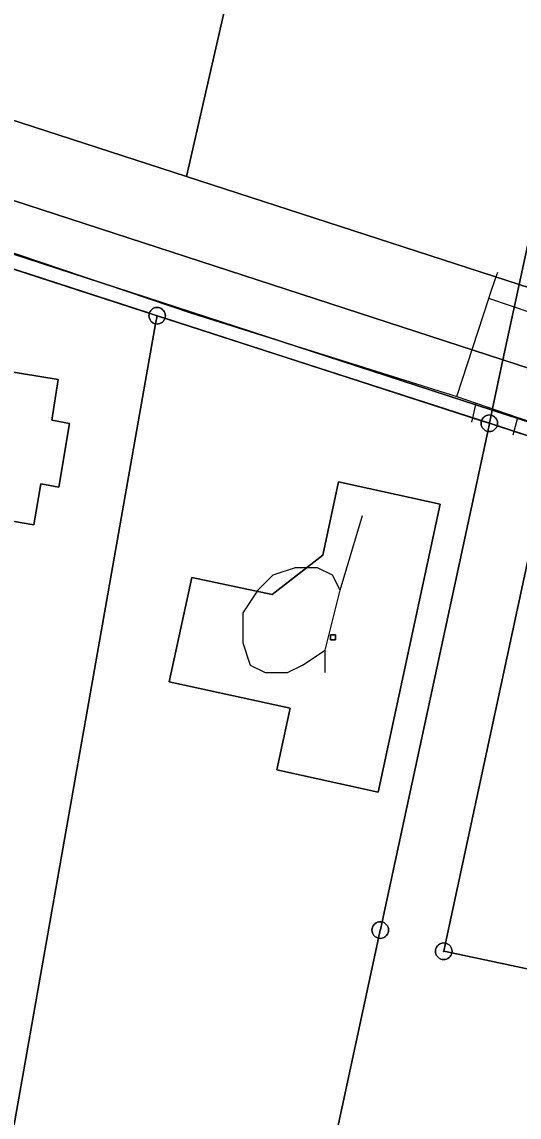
# Model space of a CAD drawing. Extents: x -645676 to -642474, y -1077513 to -1072613.
# Drawn here: x -644239.2 to -644209.3, y -1074936.1 to -1074870.2 of the extents above; entities that cross this region are included whole.
import ezdxf

# ---------------------------------------------------------------- set-up
doc = ezdxf.new("R2010")
doc.units = 0
for name, color, linetype in [('KN', 7, 'Continuous'), ('KULTURY_STAV', 7, 'Continuous'), ('KULTURY_ZNACKY', 7, 'Continuous'), ('PLYNOVOD', 7, 'Continuous')]:
    doc.layers.add(name, color=color, linetype=linetype)

# ---------------------------------------------------------------- blocks, each defined once
blk = doc.blocks.new('$431')
blk.add_line((0.63, 0.99), (0.9, 1.89))
blk.add_lwpolyline([(0.45, 0), (0.45, 0.27), (0.63, 0.99), (0.54, 1.17), (0.36, 1.26), (0.09, 1.26), (-0.18, 1.17), (-0.36, 0.99), (-0.54, 0.72), (-0.54, 0.36), (-0.45, 0.09), (-0.27, 0), (0, 0), (0.18, 0.09), (0.45, 0.27)])

msp = doc.modelspace()

# ---------------------------------------------------------------- linework, layer by layer
at = {"layer": 'KN'}
for points in [[(-644219.25, -1074833.28), (-644219.25, -1074833.3), (-644219.26, -1074833.39), (-644219.25, -1074833.48), (-644219.23, -1074833.56), (-644219.19, -1074833.64), (-644219.14, -1074833.71), (-644219.08, -1074833.77), (-644219.01, -1074833.82), (-644218.93, -1074833.86), (-644218.87, -1074833.88), (-644229.29, -1074879.52), (-644249.27, -1074873.04), (-644238.6, -1074829.35), (-644238.57, -1074829.36), (-644238.48, -1074829.37), (-644238.39, -1074829.36), (-644238.31, -1074829.34), (-644238.23, -1074829.3), (-644238.16, -1074829.25), (-644238.1, -1074829.19), (-644238.05, -1074829.12), (-644238.01, -1074829.04), (-644237.99, -1074828.98)], [(-644199.54, -1074838.66), (-644199.55, -1074838.7), (-644199.56, -1074838.79), (-644199.55, -1074838.88), (-644199.53, -1074838.96), (-644199.49, -1074839.04), (-644199.44, -1074839.11), (-644199.38, -1074839.17), (-644199.31, -1074839.22), (-644199.23, -1074839.26), (-644199.17, -1074839.28), (-644209.29, -1074886), (-644229.29, -1074879.52), (-644218.87, -1074833.88), (-644218.85, -1074833.88), (-644218.76, -1074833.89), (-644218.67, -1074833.88), (-644218.59, -1074833.86), (-644218.51, -1074833.82), (-644218.44, -1074833.77), (-644218.38, -1074833.71), (-644218.33, -1074833.64), (-644218.29, -1074833.56), (-644218.28, -1074833.52)], [(-644249.27, -1074873.04), (-644229.29, -1074879.52), (-644209.29, -1074886), (-644210.26, -1074890.54), (-644270.07, -1074871.08), (-644269.27, -1074866.57)], [(-644210.26, -1074890.54), (-644210.91, -1074893.55), (-644270.6, -1074874.11), (-644270.07, -1074871.08)], [(-644178.41, -1074896), (-644179.41, -1074900.58), (-644210.26, -1074890.54), (-644209.29, -1074886)], [(-644231.07, -1074887.88), (-644231.07, -1074887.89), (-644231.06, -1074887.89), (-644231.15, -1074888.37), (-644231.23, -1074888.35), (-644231.31, -1074888.31), (-644231.38, -1074888.26), (-644231.44, -1074888.2), (-644231.49, -1074888.13), (-644231.53, -1074888.05), (-644231.55, -1074887.97), (-644231.56, -1074887.88), (-644231.55, -1074887.79), (-644231.53, -1074887.73)], [(-644230.59, -1074888.03), (-644231.05, -1074887.88), (-644231.05, -1074887.87), (-644231.06, -1074887.87), (-644231.07, -1074887.87), (-644231.07, -1074887.88), (-644231.53, -1074887.73), (-644231.53, -1074887.71), (-644231.49, -1074887.63), (-644231.44, -1074887.56), (-644231.38, -1074887.5), (-644231.31, -1074887.45), (-644231.23, -1074887.41), (-644231.15, -1074887.39), (-644231.06, -1074887.38), (-644230.97, -1074887.39), (-644230.89, -1074887.41), (-644230.81, -1074887.45), (-644230.74, -1074887.5), (-644230.68, -1074887.56), (-644230.63, -1074887.63), (-644230.59, -1074887.71), (-644230.57, -1074887.79), (-644230.56, -1074887.88), (-644230.57, -1074887.97)], [(-644230.59, -1074888.03), (-644230.59, -1074888.05), (-644230.63, -1074888.13), (-644230.68, -1074888.2), (-644230.74, -1074888.26), (-644230.81, -1074888.31), (-644230.89, -1074888.35), (-644230.97, -1074888.37), (-644231.06, -1074888.38), (-644231.15, -1074888.37), (-644231.06, -1074887.89), (-644231.05, -1074887.89), (-644231.05, -1074887.88)], [(-644231.06, -1074887.88), (-644231.06, -1074887.89), (-644231.07, -1074887.89), (-644231.07, -1074887.88)], [(-644231.05, -1074887.88), (-644231.05, -1074887.89), (-644231.06, -1074887.89), (-644231.06, -1074887.88)], [(-644179.41, -1074900.58), (-644180.07, -1074903.59), (-644210.91, -1074893.55), (-644210.26, -1074890.54)], [(-644210.98, -1074893.86), (-644211.08, -1074894.34), (-644211.09, -1074894.34), (-644211.09, -1074894.35), (-644211.55, -1074894.2), (-644211.55, -1074894.18), (-644211.51, -1074894.1), (-644211.46, -1074894.03), (-644211.4, -1074893.97), (-644211.33, -1074893.92), (-644211.25, -1074893.88), (-644211.17, -1074893.86), (-644211.08, -1074893.85), (-644210.99, -1074893.86)], [(-644210.61, -1074894.5), (-644211.07, -1074894.35), (-644211.07, -1074894.34), (-644211.08, -1074894.34), (-644210.98, -1074893.86), (-644210.91, -1074893.88), (-644210.83, -1074893.92), (-644210.76, -1074893.97), (-644210.7, -1074894.03), (-644210.65, -1074894.1), (-644210.61, -1074894.18), (-644210.59, -1074894.26), (-644210.58, -1074894.35), (-644210.59, -1074894.44)], [(-644211.09, -1074894.35), (-644211.09, -1074894.36), (-644211.08, -1074894.36), (-644211.18, -1074894.84), (-644211.25, -1074894.82), (-644211.33, -1074894.78), (-644211.4, -1074894.73), (-644211.46, -1074894.67), (-644211.51, -1074894.6), (-644211.55, -1074894.52), (-644211.57, -1074894.44), (-644211.58, -1074894.35), (-644211.57, -1074894.26), (-644211.55, -1074894.2)], [(-644210.61, -1074894.5), (-644210.61, -1074894.52), (-644210.65, -1074894.6), (-644210.7, -1074894.67), (-644210.76, -1074894.73), (-644210.83, -1074894.78), (-644210.91, -1074894.82), (-644210.99, -1074894.84), (-644211.08, -1074894.85), (-644211.17, -1074894.84), (-644211.18, -1074894.84), (-644211.08, -1074894.36), (-644211.07, -1074894.36), (-644211.07, -1074894.35)], [(-644211.08, -1074894.35), (-644211.08, -1074894.36), (-644211.09, -1074894.36), (-644211.09, -1074894.35)], [(-644211.07, -1074894.35), (-644211.07, -1074894.36), (-644211.08, -1074894.36), (-644211.08, -1074894.35)], [(-644214.03, -1074899.21), (-644217.77, -1074916.52), (-644223.87, -1074915.19), (-644223.06, -1074911.48), (-644230.33, -1074909.9), (-644228.98, -1074903.63), (-644224.15, -1074904.65), (-644221.09, -1074902.27), (-644220.15, -1074897.86)], [(-644214.03, -1074899.21), (-644220.15, -1074897.86), (-644221.09, -1074902.27), (-644224.15, -1074904.65), (-644228.98, -1074903.63), (-644230.33, -1074909.9), (-644223.06, -1074911.48), (-644223.87, -1074915.19), (-644217.77, -1074916.52)], [(-644220.33, -1074907.37), (-644220.63, -1074907.37), (-644220.63, -1074907.07), (-644220.33, -1074907.07)], [(-644220.33, -1074907.37), (-644220.33, -1074907.07), (-644220.63, -1074907.07), (-644220.63, -1074907.37)], [(-644217.53, -1074924.33), (-644217.63, -1074924.81), (-644217.64, -1074924.81), (-644217.65, -1074924.81), (-644217.65, -1074924.82), (-644217.65, -1074924.83), (-644217.64, -1074924.83), (-644217.74, -1074925.31), (-644217.81, -1074925.29), (-644217.89, -1074925.25), (-644217.96, -1074925.2), (-644218.02, -1074925.14), (-644218.07, -1074925.07), (-644218.11, -1074924.99), (-644218.13, -1074924.91), (-644218.14, -1074924.82), (-644218.13, -1074924.73), (-644218.11, -1074924.65), (-644218.07, -1074924.57), (-644218.02, -1074924.5), (-644217.96, -1074924.44), (-644217.89, -1074924.39), (-644217.81, -1074924.35), (-644217.73, -1074924.33), (-644217.64, -1074924.32), (-644217.55, -1074924.33)], [(-644217.74, -1074925.31), (-644217.64, -1074924.83), (-644217.63, -1074924.83), (-644217.63, -1074924.82), (-644217.63, -1074924.81), (-644217.53, -1074924.33), (-644217.47, -1074924.35), (-644217.39, -1074924.39), (-644217.32, -1074924.44), (-644217.26, -1074924.5), (-644217.21, -1074924.57), (-644217.17, -1074924.65), (-644217.15, -1074924.73), (-644217.14, -1074924.82), (-644217.15, -1074924.91), (-644217.17, -1074924.99), (-644217.21, -1074925.07), (-644217.26, -1074925.14), (-644217.32, -1074925.2), (-644217.39, -1074925.25), (-644217.47, -1074925.29), (-644217.55, -1074925.31), (-644217.64, -1074925.32), (-644217.73, -1074925.31)], [(-644217.63, -1074924.81), (-644217.64, -1074924.83), (-644217.65, -1074924.83), (-644217.65, -1074924.82), (-644217.65, -1074924.81), (-644217.64, -1074924.81)], [(-644217.64, -1074924.83), (-644217.63, -1074924.81), (-644217.63, -1074924.82), (-644217.63, -1074924.83)], [(-644213.72, -1074925.6), (-644213.82, -1074926.08), (-644213.83, -1074926.08), (-644213.83, -1074926.09), (-644213.83, -1074926.1), (-644213.82, -1074926.1), (-644213.81, -1074926.1), (-644213.81, -1074926.09), (-644213.33, -1074926.19), (-644213.35, -1074926.26), (-644213.39, -1074926.34), (-644213.44, -1074926.41), (-644213.5, -1074926.47), (-644213.57, -1074926.52), (-644213.65, -1074926.56), (-644213.73, -1074926.58), (-644213.82, -1074926.59), (-644213.91, -1074926.58), (-644213.99, -1074926.56), (-644214.07, -1074926.52), (-644214.14, -1074926.47), (-644214.2, -1074926.41), (-644214.25, -1074926.34), (-644214.29, -1074926.26), (-644214.31, -1074926.18), (-644214.32, -1074926.09), (-644214.31, -1074926), (-644214.29, -1074925.92), (-644214.25, -1074925.84), (-644214.2, -1074925.77), (-644214.14, -1074925.71), (-644214.07, -1074925.66), (-644213.99, -1074925.62), (-644213.91, -1074925.6), (-644213.82, -1074925.59), (-644213.73, -1074925.6)], [(-644213.33, -1074926.19), (-644213.81, -1074926.09), (-644213.81, -1074926.08), (-644213.82, -1074926.08), (-644213.72, -1074925.6), (-644213.65, -1074925.62), (-644213.57, -1074925.66), (-644213.5, -1074925.71), (-644213.44, -1074925.77), (-644213.39, -1074925.84), (-644213.35, -1074925.92), (-644213.33, -1074926), (-644213.32, -1074926.09), (-644213.33, -1074926.18)]]:
    msp.add_lwpolyline(points, close=True, dxfattribs=at)
for points in [[(-644168.5, -1074848.9), (-644173.59, -1074873.01), (-644178.41, -1074896), (-644209.29, -1074886), (-644199.17, -1074839.28)], [(-644270.6, -1074874.11), (-644210.91, -1074893.55), (-644210.98, -1074893.86), (-644210.99, -1074893.86), (-644211.08, -1074893.85), (-644211.17, -1074893.86), (-644211.25, -1074893.88), (-644211.33, -1074893.92), (-644211.4, -1074893.97), (-644211.46, -1074894.03), (-644211.51, -1074894.1), (-644211.55, -1074894.18), (-644211.55, -1074894.2), (-644230.59, -1074888.03), (-644230.57, -1074887.97), (-644230.56, -1074887.88), (-644230.57, -1074887.79), (-644230.59, -1074887.71), (-644230.63, -1074887.63), (-644230.68, -1074887.56), (-644230.74, -1074887.5), (-644230.81, -1074887.45), (-644230.89, -1074887.41), (-644230.97, -1074887.39), (-644231.06, -1074887.38), (-644231.15, -1074887.39), (-644231.23, -1074887.41), (-644231.31, -1074887.45), (-644231.38, -1074887.5), (-644231.44, -1074887.56), (-644231.49, -1074887.63), (-644231.53, -1074887.71), (-644231.53, -1074887.73), (-644250.54, -1074881.56)], [(-644250.54, -1074881.56), (-644231.53, -1074887.73), (-644231.55, -1074887.79), (-644231.56, -1074887.88), (-644231.55, -1074887.97), (-644231.53, -1074888.05), (-644231.49, -1074888.13), (-644231.44, -1074888.2), (-644231.38, -1074888.26), (-644231.31, -1074888.31), (-644231.23, -1074888.35), (-644231.15, -1074888.37), (-644239.75, -1074936.97)], [(-644231.05, -1074887.88), (-644231.06, -1074887.88), (-644231.07, -1074887.88), (-644231.07, -1074887.87), (-644231.06, -1074887.87), (-644231.05, -1074887.87), (-644231.05, -1074887.88)], [(-644239.75, -1074936.97), (-644231.15, -1074888.37), (-644231.06, -1074888.38), (-644230.97, -1074888.37), (-644230.89, -1074888.35), (-644230.81, -1074888.31), (-644230.74, -1074888.26), (-644230.68, -1074888.2), (-644230.63, -1074888.13), (-644230.59, -1074888.05), (-644230.59, -1074888.03), (-644211.55, -1074894.2), (-644211.57, -1074894.26), (-644211.58, -1074894.35), (-644211.57, -1074894.44), (-644211.55, -1074894.52), (-644211.51, -1074894.6), (-644211.46, -1074894.67), (-644211.4, -1074894.73), (-644211.33, -1074894.78), (-644211.25, -1074894.82), (-644211.18, -1074894.84), (-644217.53, -1074924.33), (-644217.55, -1074924.33), (-644217.64, -1074924.32), (-644217.73, -1074924.33), (-644217.81, -1074924.35), (-644217.89, -1074924.39), (-644217.96, -1074924.44), (-644218.02, -1074924.5), (-644218.07, -1074924.57), (-644218.11, -1074924.65), (-644218.13, -1074924.73), (-644218.14, -1074924.82), (-644218.13, -1074924.91), (-644218.11, -1074924.99), (-644218.07, -1074925.07), (-644218.02, -1074925.14), (-644217.96, -1074925.2), (-644217.89, -1074925.25), (-644217.81, -1074925.29), (-644217.74, -1074925.31), (-644221.61, -1074943.27)], [(-644207.73, -1074895.44), (-644210.61, -1074894.5), (-644210.59, -1074894.44), (-644210.58, -1074894.35), (-644210.59, -1074894.26), (-644210.61, -1074894.18), (-644210.65, -1074894.1), (-644210.7, -1074894.03), (-644210.76, -1074893.97), (-644210.83, -1074893.92), (-644210.91, -1074893.88), (-644210.98, -1074893.86), (-644210.91, -1074893.55), (-644180.07, -1074903.59)], [(-644221.61, -1074943.27), (-644217.74, -1074925.31), (-644217.73, -1074925.31), (-644217.64, -1074925.32), (-644217.55, -1074925.31), (-644217.47, -1074925.29), (-644217.39, -1074925.25), (-644217.32, -1074925.2), (-644217.26, -1074925.14), (-644217.21, -1074925.07), (-644217.17, -1074924.99), (-644217.15, -1074924.91), (-644217.14, -1074924.82), (-644217.15, -1074924.73), (-644217.17, -1074924.65), (-644217.21, -1074924.57), (-644217.26, -1074924.5), (-644217.32, -1074924.44), (-644217.39, -1074924.39), (-644217.47, -1074924.35), (-644217.53, -1074924.33), (-644211.18, -1074894.84), (-644211.17, -1074894.84), (-644211.08, -1074894.85), (-644210.99, -1074894.84), (-644210.91, -1074894.82), (-644210.83, -1074894.78), (-644210.76, -1074894.73), (-644210.7, -1074894.67), (-644210.65, -1074894.6), (-644210.61, -1074894.52), (-644210.61, -1074894.5), (-644207.73, -1074895.44)], [(-644211.08, -1074894.34), (-644211.08, -1074894.35), (-644211.09, -1074894.35), (-644211.09, -1074894.34), (-644211.08, -1074894.34)], [(-644211.07, -1074894.35), (-644211.08, -1074894.35), (-644211.08, -1074894.34), (-644211.07, -1074894.34), (-644211.07, -1074894.35)], [(-644207.36, -1074896.08), (-644213.72, -1074925.6), (-644213.73, -1074925.6), (-644213.82, -1074925.59), (-644213.91, -1074925.6), (-644213.99, -1074925.62), (-644214.07, -1074925.66), (-644214.14, -1074925.71), (-644214.2, -1074925.77), (-644214.25, -1074925.84), (-644214.29, -1074925.92), (-644214.31, -1074926), (-644214.32, -1074926.09), (-644214.31, -1074926.18), (-644214.29, -1074926.26), (-644214.25, -1074926.34), (-644214.2, -1074926.41), (-644214.14, -1074926.47), (-644214.07, -1074926.52), (-644213.99, -1074926.56), (-644213.91, -1074926.58), (-644213.82, -1074926.59), (-644213.73, -1074926.58), (-644213.65, -1074926.56), (-644213.57, -1074926.52), (-644213.5, -1074926.47), (-644213.44, -1074926.41), (-644213.39, -1074926.34), (-644213.35, -1074926.26), (-644213.33, -1074926.19), (-644190.22, -1074931.09)], [(-644190.22, -1074931.09), (-644213.33, -1074926.19), (-644213.33, -1074926.18), (-644213.32, -1074926.09), (-644213.33, -1074926), (-644213.35, -1074925.92), (-644213.39, -1074925.84), (-644213.44, -1074925.77), (-644213.5, -1074925.71), (-644213.57, -1074925.66), (-644213.65, -1074925.62), (-644213.72, -1074925.6), (-644207.36, -1074896.08)], [(-644213.82, -1074926.08), (-644213.82, -1074926.09), (-644213.81, -1074926.09), (-644213.81, -1074926.1), (-644213.82, -1074926.1), (-644213.83, -1074926.1), (-644213.83, -1074926.09), (-644213.83, -1074926.08), (-644213.82, -1074926.08)], [(-644213.81, -1074926.09), (-644213.82, -1074926.09), (-644213.82, -1074926.08), (-644213.81, -1074926.08), (-644213.81, -1074926.09)]]:
    msp.add_lwpolyline(points, dxfattribs=at)
at = {"layer": 'KULTURY_STAV'}
for points in [[(-644145.8, -1074906.56), (-644178.41, -1074896), (-644173.59, -1074873.01), (-644168.4, -1074848.41), (-644199.06, -1074838.79), (-644209.29, -1074886), (-644229.29, -1074879.52), (-644249.27, -1074873.04), (-644269.27, -1074866.57), (-644296.22, -1074857.83), (-644293.29, -1074845.4), (-644290.85, -1074835.89), (-644285.45, -1074814.73), (-644275.59, -1074772.98)], [(-644316.26, -1074852.23), (-644296.54, -1074859.32), (-644296.22, -1074857.83), (-644269.27, -1074866.57), (-644249.27, -1074873.04), (-644229.29, -1074879.52), (-644209.29, -1074886), (-644178.41, -1074896), (-644145.8, -1074906.56)], [(-644115.89, -1074941.48), (-644114.12, -1074927.36), (-644113.92, -1074925.81), (-644116.58, -1074924.95), (-644147.44, -1074914.97), (-644180.23, -1074904.34), (-644184.06, -1074903.1), (-644207.26, -1074895.59), (-644211.08, -1074894.35), (-644231.06, -1074887.88), (-644251.01, -1074881.41), (-644270.76, -1074875.01), (-644298.27, -1074866.1), (-644298.01, -1074865.18), (-644314.77, -1074859.25)], [(-644298.27, -1074866.1), (-644270.76, -1074875.01), (-644251.01, -1074881.41), (-644231.06, -1074887.88), (-644211.08, -1074894.35), (-644207.26, -1074895.59), (-644184.06, -1074903.1), (-644180.23, -1074904.34), (-644147.44, -1074914.97), (-644116.58, -1074924.95), (-644113.92, -1074925.81), (-644114.12, -1074927.36), (-644115.89, -1074941.48)], [(-644247.19, -1074890.05), (-644237.01, -1074891.71), (-644237.4, -1074894.17), (-644236.33, -1074894.36), (-644236.97, -1074898.18), (-644238.05, -1074897.98), (-644238.48, -1074900.45), (-644248.63, -1074898.71), (-644248.48, -1074897.86), (-644251.76, -1074897.32), (-644250.6, -1074890.3), (-644247.33, -1074890.83), (-644247.19, -1074890.05)], [(-644247.19, -1074890.05), (-644247.33, -1074890.83), (-644250.6, -1074890.3), (-644251.76, -1074897.32), (-644248.48, -1074897.86), (-644248.63, -1074898.71), (-644238.48, -1074900.45), (-644238.05, -1074897.98), (-644236.97, -1074898.18), (-644236.33, -1074894.36), (-644237.4, -1074894.17), (-644237.01, -1074891.71), (-644247.19, -1074890.05)], [(-644220.15, -1074897.86), (-644214.03, -1074899.21), (-644217.77, -1074916.52), (-644223.87, -1074915.19), (-644223.06, -1074911.48), (-644230.33, -1074909.9), (-644228.98, -1074903.63), (-644224.15, -1074904.65), (-644221.09, -1074902.27), (-644220.15, -1074897.86)], [(-644220.15, -1074897.86), (-644221.09, -1074902.27), (-644224.15, -1074904.65), (-644228.98, -1074903.63), (-644230.33, -1074909.9), (-644223.06, -1074911.48), (-644223.87, -1074915.19), (-644217.77, -1074916.52), (-644214.03, -1074899.21), (-644220.15, -1074897.86)]]:
    msp.add_lwpolyline(points, dxfattribs=at)
at = {"layer": 'PLYNOVOD'}
for p, q in [((-644241.38, -1074883.55), (-644229, -1074887.73)), ((-644210.7, -1074885.64), (-644210.56, -1074885.26)), ((-644211.03, -1074886.58), (-644210.7, -1074885.64)), ((-644211.12, -1074886.85), (-644211.03, -1074886.58)), ((-644213.03, -1074892.73), (-644211.12, -1074886.85)), ((-644208.5, -1074887.72), (-644211.12, -1074886.85)), ((-644229, -1074887.73), (-644213.03, -1074892.73)), ((-644213.03, -1074892.73), (-644211.88, -1074893.14)), ((-644212.13, -1074894.29), (-644211.88, -1074893.14)), ((-644211.88, -1074893.14), (-644209.37, -1074894)), ((-644209.64, -1074895.05), (-644209.37, -1074894)), ((-644209.37, -1074894), (-644196.68, -1074898.24))]:
    msp.add_line(p, q, dxfattribs=at)

# ---------------------------------------------------------------- block references
at = {"layer": 'KULTURY_ZNACKY', "xscale": 5, "yscale": 5}
msp.add_blockref('$431', (-644223.21, -1074909.34), dxfattribs=at)

doc.saveas('drawing.dxf')
